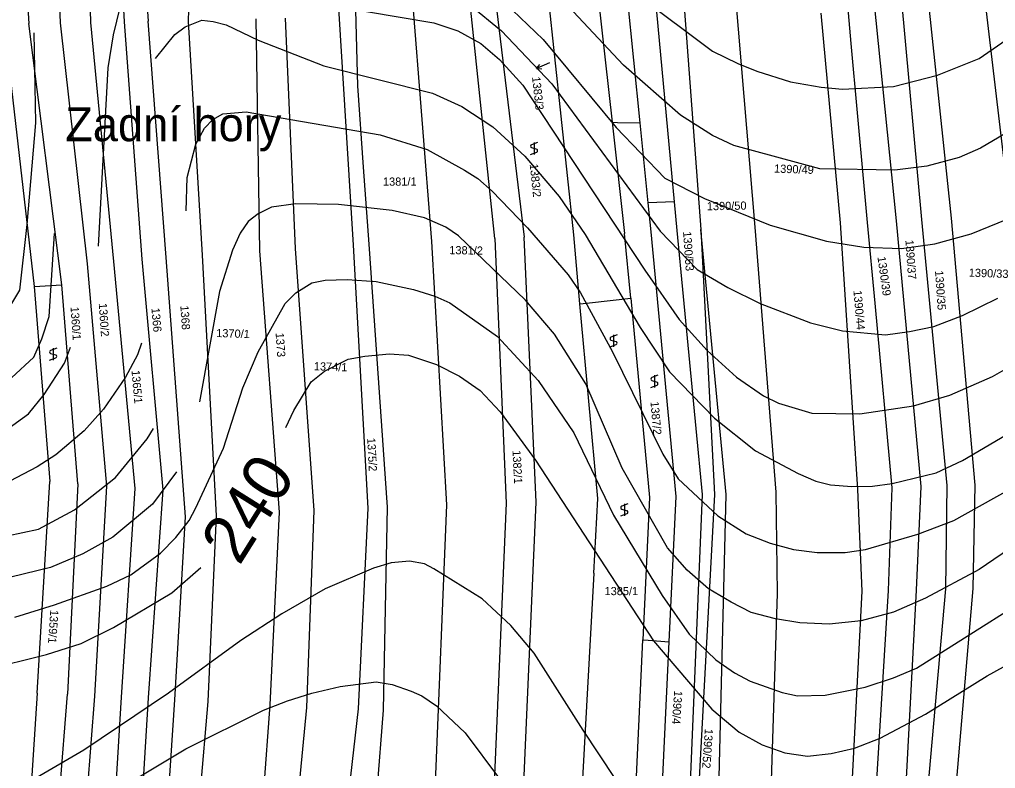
# Model space of a CAD drawing. Extents: x -555860 to -552701, y -1187050 to -1182291.
# Drawn here: x -553678.7 to -553476.7, y -1185150.9 to -1184995.9 of the extents above; entities that cross this region are included whole.
import ezdxf

# ---------------------------------------------------------------- set-up
doc = ezdxf.new("R2010")
doc.units = 0
for name, color, linetype in [('LEG_2b', 7, 'Continuous'), ('Level 16', 7, 'Continuous'), ('Level 25', 7, 'Continuous'), ('Level 40', 7, 'Continuous'), ('Level 41', 7, 'Continuous'), ('navrh_BV', 7, 'Continuous'), ('Parcelní čísla', 7, 'Continuous')]:
    doc.layers.add(name, color=color, linetype=linetype)

msp = doc.modelspace()

# ---------------------------------------------------------------- linework, layer by layer
at = {"layer": 'Level 16'}
for p, q in [((-553568.99, -1185004.8), (-553571.73, -1185006.02)), ((-553571.73, -1185006.02), (-553571.02, -1185005.16)), ((-553571.73, -1185006.02), (-553570.62, -1185006.07))]:
    msp.add_line(p, q, dxfattribs=at)
at = {"layer": 'Level 25'}
for p, q in [((-553571.47, -1185021.31), (-553572.77, -1185021.78)), ((-553572.77, -1185022.39), (-553571.67, -1185022.72)), ((-553572.22, -1185021.31), (-553572.22, -1185023.81)), ((-553572.97, -1185023.81), (-553571.67, -1185023.32)), ((-553555, -1185061.15), (-553556.3, -1185061.62)), ((-553555.75, -1185061.15), (-553555.75, -1185063.65)), ((-553556.5, -1185063.65), (-553555.2, -1185063.16)), ((-553556.3, -1185062.23), (-553555.2, -1185062.56)), ((-553670.96, -1185063.91), (-553672.26, -1185064.39)), ((-553672.26, -1185064.99), (-553671.16, -1185065.32)), ((-553671.71, -1185063.91), (-553671.71, -1185066.41)), ((-553672.46, -1185066.41), (-553671.16, -1185065.92)), ((-553546.57, -1185069.53), (-553547.87, -1185070.01)), ((-553547.87, -1185070.61), (-553546.77, -1185070.94)), ((-553547.32, -1185069.53), (-553547.32, -1185072.03)), ((-553548.07, -1185072.03), (-553546.77, -1185071.54)), ((-553552.78, -1185096.15), (-553554.08, -1185096.62)), ((-553554.08, -1185097.23), (-553552.98, -1185097.56)), ((-553553.53, -1185096.15), (-553553.53, -1185098.65)), ((-553554.28, -1185098.65), (-553552.98, -1185098.16))]:
    msp.add_line(p, q, dxfattribs=at)
for centre, start, end in [((-553572.64, -1185022.09), 113.579, 246.421), ((-553571.8, -1185023.02), 293.574, 66.426), ((-553556.17, -1185061.93), 113.579, 246.421), ((-553555.33, -1185062.86), 293.574, 66.426), ((-553672.13, -1185064.69), 113.579, 246.421), ((-553671.29, -1185065.62), 293.574, 66.426), ((-553547.74, -1185070.31), 113.579, 246.421), ((-553546.9, -1185071.24), 293.574, 66.426), ((-553553.95, -1185096.93), 113.579, 246.421), ((-553553.11, -1185097.86), 293.574, 66.426)]:
    msp.add_arc(centre, 0.329, start, end, dxfattribs=at)
at = {"layer": 'Level 40'}
for points in [[(-553620.79, -1184991.79), (-553592.97, -1184996.56), (-553587.97, -1184998.23), (-553583.26, -1185000.86), (-553579.38, -1185004.17), (-553574.53, -1185009.46), (-553549.29, -1185047.73), (-553542.22, -1185057.99), (-553536.39, -1185064.37), (-553530.29, -1185069.91), (-553524.75, -1185073.8), (-553521.66, -1185075.28), (-553514.76, -1185077.4), (-553504.78, -1185077.54), (-553493.69, -1185075.88), (-553486.18, -1185073.63), (-553477.33, -1185069.78), (-553468.18, -1185064.51)], [(-553662.37, -1185042.81), (-553660.35, -1185005.85), (-553659.21, -1184999.05), (-553657.86, -1184993.38)], [(-553709.29, -1185078.17), (-553707.64, -1185080.31), (-553705.57, -1185082.22), (-553699.63, -1185084.53), (-553696.96, -1185084.61), (-553692.21, -1185084.36), (-553686.42, -1185083.36), (-553684.62, -1185082.71), (-553681.29, -1185080.73), (-553676.85, -1185077.54), (-553673.56, -1185073.47), (-553669.37, -1185067), (-553668.11, -1185063.68)], [(-553623.57, -1185080.35), (-553621.95, -1185076.85), (-553618.34, -1185070.88), (-553615.57, -1185068.67), (-553610.71, -1185066.17), (-553607.26, -1185065.55), (-553602.12, -1185065.06), (-553598.19, -1185065.38), (-553592.41, -1185067.28), (-553587.63, -1185069.68), (-553583.4, -1185072.69), (-553579.24, -1185077.12), (-553571.89, -1185087.11), (-553547.49, -1185124.54), (-553535.42, -1185138.69), (-553529.74, -1185143.4), (-553525.03, -1185146.03), (-553520.31, -1185147.7), (-553515.6, -1185148.39), (-553510.76, -1185147.81), (-553505.89, -1185146.73), (-553500.62, -1185144.65), (-553491.19, -1185139.66), (-553478.44, -1185131.75), (-553461.1, -1185122.19)], [(-553712.05, -1185127.37), (-553708.19, -1185129.68), (-553703.06, -1185131.06), (-553698.63, -1185131.48), (-553685.92, -1185130.49), (-553673.11, -1185127.32), (-553665.96, -1185125.04), (-553659.24, -1185121.77), (-553647.18, -1185114.56), (-553641.19, -1185109.29)]]:
    msp.add_lwpolyline(points, dxfattribs=at)
at = {"layer": 'Level 41'}
for points in [[(-553669.6, -1184951.7), (-553668.72, -1184949.16), (-553664.24, -1184945.95), (-553659.8, -1184946.37), (-553650.09, -1184952.47), (-553630.13, -1184969.53), (-553620.28, -1184976.18), (-553611.55, -1184980.34), (-553590.19, -1184985.47), (-553584.37, -1184988.11), (-553578.27, -1184992.4), (-553570.36, -1185000.03), (-553555.25, -1185018.19), (-553545.13, -1185028.73), (-553536.95, -1185032.89), (-553523.36, -1185038.44), (-553511.71, -1185041.77), (-553503.95, -1185043.01), (-553496.18, -1185043.29), (-553489.25, -1185042.32), (-553481.76, -1185040.24), (-553474.28, -1185037.19)], [(-553565.79, -1184979.51), (-553535.29, -1185002.39), (-553530.07, -1185004.99), (-553526.13, -1185006.55), (-553519.18, -1185008.79), (-553512.82, -1185009.87), (-553508.39, -1185010.29), (-553497.85, -1185009.74), (-553488.7, -1185007.38), (-553480.1, -1185003.91), (-553469.84, -1184996.84)], [(-553470.95, -1185017.22), (-553479.82, -1185022.49), (-553484.26, -1185024.43), (-553490.92, -1185026.24), (-553497.57, -1185027.07), (-553513.1, -1185026.79), (-553530.85, -1185021.94), (-553535.29, -1185019.86), (-553541.94, -1185015.7), (-553553.73, -1185005.3), (-553566.21, -1184991.99)], [(-553585.48, -1184992.82), (-553578.96, -1184998.23), (-553568.56, -1185009.18), (-553546.1, -1185039.69), (-553538.47, -1185047.59), (-553532.1, -1185051.33), (-553525.45, -1185054.66), (-553515.04, -1185058.68), (-553508.39, -1185060.35), (-553499.51, -1185061.18), (-553494.52, -1185060.48), (-553489.48, -1185059.44), (-553483.57, -1185057.16), (-553476.22, -1185053.55)], [(-553650.58, -1185003.92), (-553646.54, -1184998.95), (-553644.41, -1184997.4), (-553640.94, -1184996.01), (-553638.61, -1184996.25), (-553635.95, -1184996.98), (-553629.3, -1185000.17), (-553615.71, -1185005.44), (-553593.24, -1185011.12), (-553587.13, -1185013.9), (-553580.77, -1185018.05), (-553574.11, -1185024.16), (-553567.04, -1185032.48), (-553561.63, -1185040.38), (-553550.26, -1185059.65), (-553544.16, -1185068.8), (-553534.87, -1185078.37), (-553526.41, -1185085.17), (-553517.54, -1185089.88), (-553513.9, -1185091.46), (-553510.88, -1185092.24), (-553506.45, -1185092.52), (-553502.19, -1185092.45), (-553498.12, -1185091.96), (-553488.97, -1185089.74), (-553483.54, -1185087.17), (-553474.55, -1185081.84)], [(-553675.75, -1184998.59), (-553675.37, -1185017.25), (-553677.2, -1185038.33), (-553678.73, -1185051.93), (-553683.23, -1185059.37), (-553687.25, -1185061.59), (-553688.92, -1185062.15), (-553691.05, -1185062.42), (-553693.91, -1185062.15), (-553697.02, -1185060.54)], [(-553644.21, -1185035.44), (-553644.02, -1185028.54), (-553642.19, -1185021.66), (-553640.43, -1185018.36), (-553638.72, -1185016.53), (-553636.64, -1185015.42), (-553631.79, -1185015), (-553604.06, -1185019.72), (-553594.35, -1185022.77), (-553586.59, -1185027.07), (-553583.83, -1185028.75), (-553580.9, -1185031.37), (-553573.6, -1185038.98), (-553565.19, -1185048.72), (-553562.6, -1185052.44), (-553555.95, -1185064.65), (-553545.55, -1185085.86), (-553542.36, -1185090.99), (-553534.18, -1185098.61), (-553528.35, -1185102.36), (-553523.36, -1185104.3), (-553518.51, -1185105.57), (-553513.66, -1185106.24), (-553507.83, -1185106.24), (-553503.66, -1185105.57), (-553492.77, -1185102.44), (-553485.37, -1185099.59), (-553468.18, -1185090.02)], [(-553445.71, -1185086.27), (-553480.1, -1185109.71), (-553491.19, -1185115.67), (-553497.85, -1185118.58), (-553504.5, -1185120.39), (-553511.16, -1185121.08), (-553517.19, -1185120.75), (-553522.25, -1185119.97), (-553527.26, -1185118.61), (-553531.4, -1185116.5), (-553536.12, -1185113.73), (-553540.55, -1185109.85), (-553544.57, -1185105.27), (-553554, -1185088.77), (-553561.49, -1185071.3), (-553568.01, -1185061.04), (-553573.97, -1185053.97), (-553587.84, -1185040.66), (-553590.47, -1185038.85), (-553594.91, -1185036.91), (-553601.56, -1185035.39), (-553612.66, -1185034.14), (-553621.53, -1185034), (-553626.57, -1185034.69), (-553629.3, -1185036.08), (-553631.35, -1185037.66), (-553633.04, -1185040.1), (-553634.65, -1185043.6), (-553637.34, -1185052.17), (-553641.48, -1185075.03)], [(-553696.54, -1185073.37), (-553693.36, -1185074.13), (-553689.57, -1185074.13), (-553685.28, -1185072.81), (-553680.32, -1185070.05), (-553675.74, -1185065.75), (-553674.07, -1185062), (-553672.58, -1185057.34), (-553671.46, -1185040.18)], [(-553679.65, -1185119.6), (-553671.45, -1185117.06), (-553660.63, -1185113.18), (-553655.64, -1185110.82), (-553649.54, -1185106.38), (-553646.36, -1185103.09), (-553643.58, -1185099.59), (-553642.23, -1185096.99), (-553636.5, -1185084.61), (-553632.48, -1185072.13), (-553629.29, -1185064.64), (-553623.75, -1185054.66), (-553621.53, -1185052.44), (-553618.2, -1185050.36), (-553615.43, -1185049.81), (-553610.89, -1185049.71), (-553604.89, -1185050.08), (-553597.13, -1185051.75), (-553592.74, -1185053.17), (-553589.64, -1185054.52), (-553579.79, -1185061.46), (-553571.34, -1185070.61), (-553563.99, -1185081.42), (-553555.81, -1185098.48), (-553545.68, -1185115.12), (-553540.14, -1185123.16), (-553534.59, -1185128.43), (-553530.72, -1185131.15), (-553527.52, -1185132.86), (-553520.86, -1185135.22), (-553517.69, -1185135.93), (-553511.99, -1185135.78), (-553503.67, -1185134.11), (-553497.85, -1185132.17), (-553493.1, -1185130.16), (-553461.38, -1185110.12)], [(-553653.43, -1185062.88), (-553654.28, -1185065.28), (-553656.75, -1185069.91), (-553661.32, -1185076.57), (-553665.34, -1185081.01), (-553671.17, -1185086), (-553675.05, -1185088.49), (-553683.63, -1185092.94), (-553689.57, -1185095.09), (-553692.8, -1185095.7), (-553695.67, -1185095.58), (-553699.3, -1185094.92), (-553703.34, -1185093.62), (-553709.39, -1185088.76)], [(-553709.88, -1185099.99), (-553704.03, -1185104.02), (-553700.29, -1185104.99), (-553694.46, -1185105.27), (-553687.81, -1185104.16), (-553674.77, -1185101.39), (-553667.29, -1185097.37), (-553658.83, -1185090.71), (-553652.31, -1185082.67), (-553650.97, -1185080.54)], [(-553646.19, -1185089.52), (-553651.19, -1185096.22), (-553659.38, -1185103.05), (-553665.62, -1185106.52), (-553672.28, -1185109.29), (-553680.48, -1185111.35), (-553692.24, -1185113.73), (-553696.16, -1185113.99), (-553700.29, -1185114.01), (-553703.58, -1185113.49), (-553705.56, -1185112.48), (-553710.2, -1185109.11)], [(-553545.55, -1185167.94), (-553562.05, -1185142.99), (-553572.17, -1185127.04), (-553577.02, -1185121.35), (-553582.98, -1185115.81), (-553592.97, -1185109.57), (-553594.88, -1185108.54), (-553597.96, -1185108.04), (-553601.81, -1185108.38), (-553605.45, -1185109.43), (-553615.43, -1185113.73), (-553624.41, -1185118.94), (-553632.9, -1185124.41), (-553647.88, -1185135.36), (-553665.35, -1185147.14), (-553677.82, -1185154.36)], [(-553674.5, -1185165.03), (-553644.27, -1185146.87), (-553628.19, -1185138.83), (-553623.26, -1185136.92), (-553618.2, -1185135.36), (-553612.36, -1185133.95), (-553604.89, -1185133), (-553601.56, -1185133.56), (-553597.68, -1185134.94), (-553595.46, -1185135.91), (-553592.41, -1185137.99), (-553586.45, -1185143.54), (-553579.38, -1185153.11)]]:
    msp.add_lwpolyline(points, dxfattribs=at)
at = {"layer": 'navrh_BV'}
for p, q in [((-553680.37, -1184945.52), (-553676.74, -1184996.66)), ((-553672.46, -1184945.17), (-553670.3, -1184996.55)), ((-553663.95, -1184996.51), (-553664.84, -1184944.92)), ((-553642.41, -1184944.36), (-553643.76, -1184996.24)), ((-553658.31, -1184971.88), (-553657.01, -1184996.34)), ((-553653.56, -1184971.8), (-553652.09, -1184996.22)), ((-553497.2, -1185037.52), (-553502.97, -1184980.55)), ((-553497.28, -1184980.17), (-553492.04, -1185037.27)), ((-553485.82, -1185036.99), (-553491.86, -1184979.9)), ((-553473.64, -1185036.22), (-553480.41, -1184979.02)), ((-553531.26, -1184982.49), (-553526.55, -1185038.89)), ((-553508.45, -1184980.94), (-553506.63, -1185000.86)), ((-553559.72, -1184984.46), (-553556.08, -1185017.14)), ((-553550.26, -1185017.24), (-553553.62, -1184984.1)), ((-553547.82, -1184983.62), (-553543.25, -1185033.58)), ((-553541.91, -1184983.11), (-553537.72, -1185039.36)), ((-553580.31, -1185041.17), (-553586.15, -1184986.07)), ((-553580.93, -1184985.76), (-553574.28, -1185040.93)), ((-553563.96, -1185040.46), (-553569.9, -1184985.14)), ((-553609.61, -1185042.56), (-553612.97, -1184987.86)), ((-553609.33, -1184987.57), (-553608.74, -1185009.62)), ((-553593.35, -1185041.79), (-553597.73, -1184986.81)), ((-553508.78, -1185037.97), (-553512.8, -1184994.52)), ((-553669.93, -1185050.83), (-553676.74, -1184996.66)), ((-553670.3, -1184996.55), (-553664.72, -1185046.43)), ((-553659.17, -1185045.99), (-553663.95, -1184996.51)), ((-553657.01, -1184996.34), (-553653.39, -1185045.47)), ((-553648.32, -1185045.16), (-553652.09, -1184996.22)), ((-553643.76, -1184996.24), (-553640.9, -1185044.67)), ((-553628.93, -1185043.78), (-553629.71, -1184995.71)), ((-553623.69, -1184995.57), (-553621.63, -1185043.29)), ((-553681.87, -1184996.89), (-553675.65, -1185051.14)), ((-553506.63, -1185000.86), (-553504.01, -1185029.51)), ((-553608.74, -1185009.62), (-553607.55, -1185026.44)), ((-553556.08, -1185017.14), (-553554.98, -1185017.16)), ((-553556.08, -1185017.14), (-553553.51, -1185040.19)), ((-553554.98, -1185017.16), (-553550.26, -1185017.24)), ((-553548.58, -1185033.85), (-553550.26, -1185017.24)), ((-553607.55, -1185026.44), (-553606.43, -1185042.38)), ((-553504.01, -1185029.51), (-553503.25, -1185037.87)), ((-553543.25, -1185033.58), (-553548.58, -1185033.85)), ((-553547.98, -1185039.82), (-553548.58, -1185033.85)), ((-553543.25, -1185033.58), (-553542.7, -1185039.55)), ((-553480.9, -1185092.26), (-553485.82, -1185036.99)), ((-553526.55, -1185038.89), (-553522.21, -1185093.74)), ((-553505.2, -1185093.15), (-553508.78, -1185037.97)), ((-553503.25, -1185037.87), (-553501.72, -1185054.6)), ((-553492.11, -1185092.57), (-553497.2, -1185037.52)), ((-553492.04, -1185037.27), (-553486.83, -1185092.36)), ((-553580.31, -1185041.17), (-553577.98, -1185095.99)), ((-553571.81, -1185095.81), (-553574.28, -1185040.93)), ((-553562.71, -1185054.71), (-553563.96, -1185040.46)), ((-553552.2, -1185053.53), (-553553.51, -1185040.19)), ((-553542.82, -1185094.62), (-553547.98, -1185039.82)), ((-553542.7, -1185039.55), (-553537.41, -1185094.21)), ((-553532.47, -1185094.18), (-553537.72, -1185039.36)), ((-553537.72, -1185039.36), (-553534.85, -1185094.19)), ((-553606.54, -1185097.07), (-553609.61, -1185042.56)), ((-553606.43, -1185042.38), (-553602.63, -1185096.82)), ((-553590.28, -1185096.34), (-553593.35, -1185041.79)), ((-553644.35, -1185098.82), (-553648.32, -1185045.16)), ((-553640.9, -1185044.67), (-553638.01, -1185098.64)), ((-553624.91, -1185097.87), (-553628.93, -1185043.78)), ((-553621.63, -1185043.29), (-553617.77, -1185097.5)), ((-553664.72, -1185046.43), (-553660.7, -1185092.49)), ((-553654.78, -1185092.97), (-553659.17, -1185045.99)), ((-553653.39, -1185045.47), (-553649.01, -1185093.25)), ((-553675.65, -1185051.14), (-553669.93, -1185050.83)), ((-553675.65, -1185051.14), (-553672.44, -1185091.53)), ((-553666.63, -1185092.02), (-553669.93, -1185050.83)), ((-553562.71, -1185054.71), (-553560.72, -1185054.49)), ((-553559.04, -1185095.04), (-553562.71, -1185054.71)), ((-553560.72, -1185054.49), (-553552.2, -1185053.53)), ((-553552.2, -1185053.53), (-553548.34, -1185094.82)), ((-553501.72, -1185054.6), (-553498.2, -1185092.83)), ((-553675.01, -1185135.32), (-553672.44, -1185091.53)), ((-553666.63, -1185092.02), (-553668.79, -1185135.58)), ((-553660.7, -1185092.49), (-553663.17, -1185135.96)), ((-553657.58, -1185136.19), (-553654.78, -1185092.97)), ((-553649.01, -1185093.25), (-553652.04, -1185136.32)), ((-553504.32, -1185114.25), (-553505.2, -1185093.15)), ((-553498.2, -1185092.83), (-553498.93, -1185114.12)), ((-553493.07, -1185114.05), (-553492.11, -1185092.57)), ((-553486.83, -1185092.36), (-553487.05, -1185113.77)), ((-553481.37, -1185113.64), (-553480.9, -1185092.26)), ((-553559.88, -1185110.52), (-553559.04, -1185095.04)), ((-553548.34, -1185094.82), (-553549.69, -1185124.29)), ((-553544.23, -1185124.69), (-553542.82, -1185094.62)), ((-553537.41, -1185094.21), (-553540.15, -1185159.4)), ((-553534.85, -1185094.19), (-553538.22, -1185155.76)), ((-553534.09, -1185159.69), (-553532.47, -1185094.18)), ((-553522.21, -1185093.74), (-553521.89, -1185114.69)), ((-553617.77, -1185097.5), (-553619.31, -1185138.34)), ((-553608.53, -1185138.59), (-553606.54, -1185097.07)), ((-553602.63, -1185096.82), (-553603.45, -1185138.83)), ((-553592.79, -1185157.83), (-553590.28, -1185096.34)), ((-553577.98, -1185095.99), (-553580.64, -1185158.12)), ((-553574.51, -1185158.34), (-553571.81, -1185095.81)), ((-553646.55, -1185136.74), (-553644.35, -1185098.82)), ((-553638.01, -1185098.64), (-553639.75, -1185137.08)), ((-553626.82, -1185137.73), (-553624.91, -1185097.87)), ((-553559.88, -1185110.52), (-553562.53, -1185158.78)), ((-553487.05, -1185113.77), (-553491.26, -1185160.37)), ((-553485.35, -1185160.47), (-553481.37, -1185113.64)), ((-553521.89, -1185114.69), (-553523.38, -1185159.63)), ((-553506.68, -1185160.04), (-553504.32, -1185114.25)), ((-553498.93, -1185114.12), (-553501.75, -1185160.17)), ((-553495.57, -1185160.27), (-553493.07, -1185114.05)), ((-553551.27, -1185158.67), (-553549.69, -1185124.29)), ((-553549.69, -1185124.29), (-553548.6, -1185124.37)), ((-553548.6, -1185124.37), (-553544.23, -1185124.69)), ((-553545.85, -1185159.26), (-553544.23, -1185124.69)), ((-553675.01, -1185135.32), (-553678.61, -1185189.2)), ((-553672.89, -1185188.81), (-553668.79, -1185135.58)), ((-553663.17, -1185135.96), (-553667.3, -1185188.33)), ((-553660.69, -1185187.91), (-553657.58, -1185136.19)), ((-553652.04, -1185136.32), (-553655.27, -1185187.94)), ((-553649.98, -1185187.87), (-553646.55, -1185136.74)), ((-553639.75, -1185137.08), (-553644.11, -1185187.99)), ((-553630.48, -1185188.17), (-553626.82, -1185137.73)), ((-553619.31, -1185138.34), (-553624.12, -1185188.77)), ((-553614.34, -1185189.89), (-553608.53, -1185138.59)), ((-553603.45, -1185138.83), (-553604.9, -1185157.53))]:
    msp.add_line(p, q, dxfattribs=at)

# ---------------------------------------------------------------- texts
at = {"layer": 'LEG_2b'}
for s, rotation, p in [('1383/2', 276, (-553573.12, -1185025.81)), ('1390/49', 358, (-553522.57, -1185027.55)), ('1390/50', 1, (-553536.45, -1185035.37)), ('1390/53', 274, (-553541.39, -1185039.79)), ('1381/2', 359, (-553589.77, -1185044.44)), ('1390/37', 274, (-553495.38, -1185041.53)), ('1390/39', 278, (-553501.16, -1185045.04)), ('1390/35', 274, (-553489.25, -1185047.89)), ('1390/33', 358, (-553482.28, -1185049.1)), ('1390/44', 275, (-553506.13, -1185052)), ('1360/2', 274, (-553662.3, -1185054.63)), ('1368', 274, (-553645.42, -1185055.12)), ('1360/1', 274, (-553668.14, -1185055.37)), ('1366', 275, (-553651.4, -1185055.62)), ('1370/1', 358, (-553638.01, -1185061.6)), ('1373', 274, (-553625.7, -1185060.77)), ('1374/1', 358, (-553617.81, -1185068.48)), ('1365/1', 275, (-553655.52, -1185068.54)), ('1387/2', 275, (-553548.13, -1185075)), ('1375/2', 273, (-553606.76, -1185082.52)), ('1382/1', 273, (-553576.69, -1185085.09)), ('1359/1', 266, (-553672.31, -1185118.05)), ('1390/4', 266, (-553543.21, -1185134.79)), ('1390/52', 266, (-553536.86, -1185142.67))]:
    msp.add_text(s, height=1.7, rotation=rotation, dxfattribs=at).set_placement(p)
for s, p in [('1381/1', (-553603.48, -1185030.27)), ('1385/1', (-553557.63, -1185115.05))]:
    msp.add_text(s, height=1.7, dxfattribs=at).set_placement(p)
at = {"layer": 'Level 16'}
msp.add_text('1383/3', height=1.7, rotation=276.3, dxfattribs=at).set_placement((-553572.64, -1185007.77))
at = {"layer": 'Level 40'}
msp.add_text('240', height=10, rotation=57.8654, dxfattribs=at).set_placement((-553633.21, -1185109.13))
at = {"layer": 'Parcelní čísla'}
msp.add_text('Zadní hory', height=7, dxfattribs=at).set_placement((-553669.24, -1185021.06))

doc.saveas('drawing.dxf')
